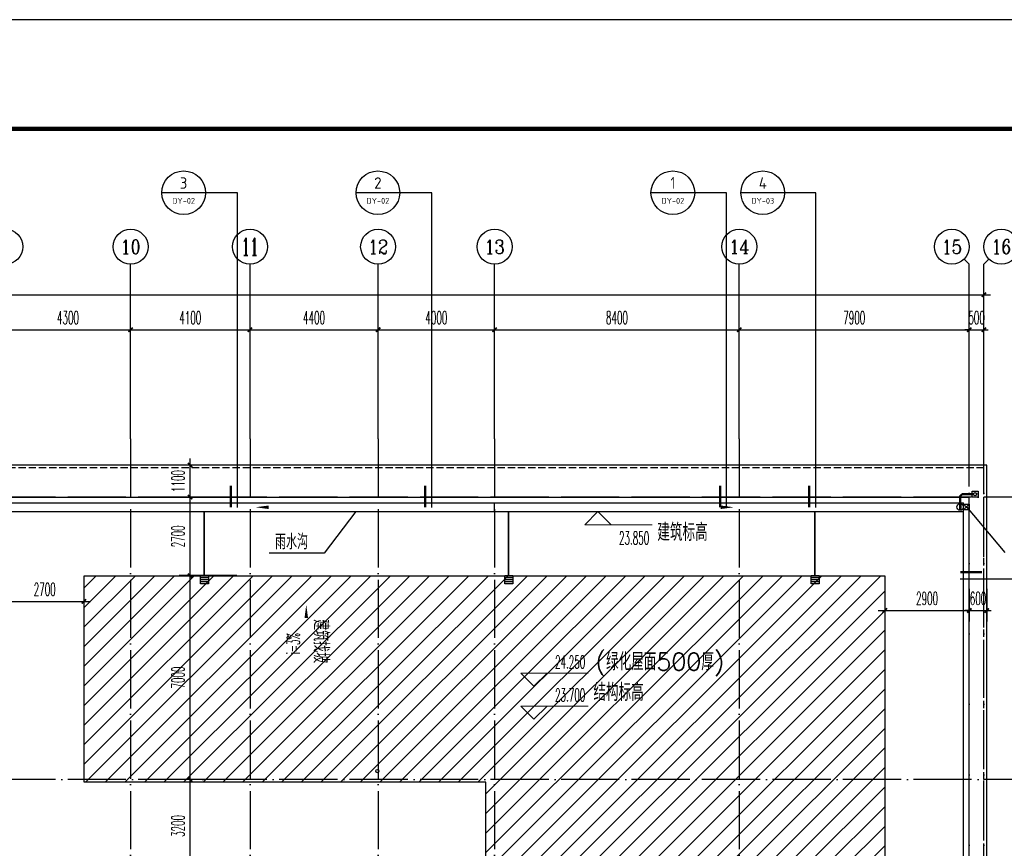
# Model space of a CAD drawing. Extents: x 1779708 to 7299578, y -1121471 to 88434.
# Tile 507 of 656: x 4870158 to 4903969, y -934910 to -906442. Entities that reach past the tile are written whole.
import ezdxf
from ezdxf.enums import TextEntityAlignment as Align

# ---------------------------------------------------------------- set-up
doc = ezdxf.new("R2010")
doc.units = 0
doc.header["$LTSCALE"] = 1000
doc.header["$MEASUREMENT"] = 0
doc.linetypes.add('DASH', pattern=[0.35, 0.25, -0.1])
doc.linetypes.add('DOTE', pattern=[2.42, 2, -0.2, 0.02, -0.2])
doc.layers.get('0').update_dxf_attribs({"linetype": 'CONTINUOUS'})
doc.layers.get('Defpoints').update_dxf_attribs({"linetype": 'CONTINUOUS'})
for name, color, linetype in [('11111111111111111111111111111', 50, 'DASH'), ('a-dims', 7, 'CONTINUOUS'), ('AXIS', 3, 'CONTINUOUS'), ('AXIS_TEXT', 7, 'CONTINUOUS'), ('DIM_IDEN', 3, 'CONTINUOUS'), ('DIM_SYMB', 3, 'CONTINUOUS'), ('DIM_污水', 3, 'CONTINUOUS'), ('DOTE', 1, 'DOTE'), ('EQUIP_地漏', 7, 'CONTINUOUS'), ('EQUIP_雨水斗', 7, 'CONTINUOUS'), ('P_PS_DIM', 1, 'CONTINUOUS'), ('PIPE-虹吸雨水', 4, 'CONTINUOUS'), ('PIPE-雨水', 4, 'CONTINUOUS'), ('PUB_DIM', 3, 'CONTINUOUS'), ('PUB_TEXT', 7, 'CONTINUOUS'), ('PUB_TITLE', 4, 'CONTINUOUS'), ('SPACE', 7, 'CONTINUOUS'), ('修改', 6, 'CONTINUOUS'), ('室外构件', 4, 'CONTINUOUS'), ('栏杆', 6, 'CONTINUOUS')]:
    doc.layers.add(name, color=color, linetype=linetype)
doc.layers.add('DIM_ELEV', color=3, linetype='CONTINUOUS', lineweight=13)
doc.styles.add('_TCH_AXIS', font='COMPLEX', dxfattribs={"bigfont": 'GBCBIG'})
doc.styles.add('_TCH_DIM', font='SIMPLEX.shx', dxfattribs={"width": 0.7, "bigfont": 'GBCBIG.shx'})
doc.styles.add('_TCH_DIM_T3', font='SIMPLEX.shx', dxfattribs={"width": 0.494118, "bigfont": 'GBCBIG.shx'})
doc.styles.add('_TCH_SPACE', font='SIMPLEX', dxfattribs={"height": 5, "bigfont": 'GBCBIG'})
doc.styles.add('COMPLEX', font='COMPLEX')
doc.styles.get("Standard").update_dxf_attribs({"font": 'GBENOR', "bigfont": 'GBCBIG'})
doc.dimstyles.new('_TCH_ARCH&&150', dxfattribs={"dimtxt": 446.25, "dimasz": 150, "dimexe": 375, "dimexo": 450, "dimgap": 189.375, "dimtad": 1, "dimdec": 0, "dimzin": 0, "dimdsep": 46, "dimtxsty": '_TCH_DIM_T3', "dimblk": 'ARCHTICK', "dimcen": 0.09, "dimdle": 225, "dimclrt": 7, "dimazin": 2, "dimtfac": 1, "dimtdec": 0, "dimtix": 1, "dimtmove": 2, "dimatfit": 3, "dimfxl": 250, "dimtolj": 1, "dimtzin": 0, "dimarcsym": 0})

# ---------------------------------------------------------------- blocks, each defined once
blk = doc.blocks.new('A$C36B43F05')
at = {"layer": 'PUB_TITLE'}
blk.add_lwpolyline([(0, 0), (126150, 0), (126150, 178350), (0, 178350)], close=True, dxfattribs=at)
at = {"layer": 'PUB_TITLE', "const_width": 150}
blk.add_lwpolyline([(1500, 1500), (124650, 1500), (124650, 174600), (1500, 174600)], close=True, dxfattribs=at)
blk = doc.blocks.new('_AXISO')
blk.add_circle((0, 0), 0.5)
at = {"layer": 'AXIS_TEXT', "style": 'COMPLEX', "width": 1.041667}
blk.add_attdef('A', text='', height=0.56, dxfattribs=at).set_placement((-0.25, -0.28), (0.25, -0.28), align=Align.FIT)
blk = doc.blocks.new('_ArchTick')
at = {"color": 0, "linetype": 'ByBlock', "const_width": 0.4}
blk.add_lwpolyline([(-0.5, -0.5), (0.5, 0.5)], dxfattribs=at)
blk = doc.blocks.new('*D6806')
at = {"layer": 'AXIS', "color": 0, "lineweight": -2, "transparency": 16777216}
for p, q in [((9200, 149650), (9200, 154525)), ((84800, 149650), (84800, 154525)), ((8975, 154150), (85025, 154150))]:
    blk.add_line(p, q, dxfattribs=at)
at = {"layer": 'Defpoints', "color": 0, "transparency": 16777216}
for p in [(84800, 154150), (9200, 149200), (84800, 149200)]:
    blk.add_point(p, dxfattribs=at)
at = {"layer": 'AXIS', "color": 0, "lineweight": -2, "transparency": 16777216, "xscale": 150, "yscale": 150, "zscale": 150, "rotation": 180}
blk.add_blockref('_ArchTick', (9200, 154150), dxfattribs=at)
at = {"layer": 'AXIS', "color": 0, "lineweight": -2, "transparency": 16777216, "xscale": 150, "yscale": 150, "zscale": 150}
blk.add_blockref('_ArchTick', (84800, 154150), dxfattribs=at)
at = {"layer": 'AXIS', "color": 7, "transparency": 16777216, "insert": (47000, 154563), "char_height": 446.2, "attachment_point": 5, "style": '_TCH_DIM_T3'}
blk.add_mtext('\\A1;75600', dxfattribs=at)
blk = doc.blocks.new('*D6815')
at = {"layer": 'AXIS', "color": 0, "lineweight": -2, "transparency": 16777216}
for p, q in [((51200, 149650), (51200, 153325)), ((55500, 149650), (55500, 153325)), ((50975, 152950), (55725, 152950))]:
    blk.add_line(p, q, dxfattribs=at)
at = {"layer": 'Defpoints', "color": 0, "transparency": 16777216}
for p in [(55500, 152950), (51200, 149200), (55500, 149200)]:
    blk.add_point(p, dxfattribs=at)
at = {"layer": 'AXIS', "color": 0, "lineweight": -2, "transparency": 16777216, "xscale": 150, "yscale": 150, "zscale": 150, "rotation": 180}
blk.add_blockref('_ArchTick', (51200, 152950), dxfattribs=at)
at = {"layer": 'AXIS', "color": 0, "lineweight": -2, "transparency": 16777216, "xscale": 150, "yscale": 150, "zscale": 150}
blk.add_blockref('_ArchTick', (55500, 152950), dxfattribs=at)
at = {"layer": 'AXIS', "color": 7, "transparency": 16777216, "insert": (53350, 153363), "char_height": 446.2, "attachment_point": 5, "style": '_TCH_DIM_T3'}
blk.add_mtext('\\A1;4300', dxfattribs=at)
blk = doc.blocks.new('*D6816')
at = {"layer": 'AXIS', "color": 0, "lineweight": -2, "transparency": 16777216}
for p, q in [((55500, 149650), (55500, 153325)), ((59600, 149650), (59600, 153325)), ((55275, 152950), (59825, 152950))]:
    blk.add_line(p, q, dxfattribs=at)
at = {"layer": 'Defpoints', "color": 0, "transparency": 16777216}
for p in [(59600, 152950), (55500, 149200), (59600, 149200)]:
    blk.add_point(p, dxfattribs=at)
at = {"layer": 'AXIS', "color": 0, "lineweight": -2, "transparency": 16777216, "xscale": 150, "yscale": 150, "zscale": 150, "rotation": 180}
blk.add_blockref('_ArchTick', (55500, 152950), dxfattribs=at)
at = {"layer": 'AXIS', "color": 0, "lineweight": -2, "transparency": 16777216, "xscale": 150, "yscale": 150, "zscale": 150}
blk.add_blockref('_ArchTick', (59600, 152950), dxfattribs=at)
at = {"layer": 'AXIS', "color": 7, "transparency": 16777216, "insert": (57550, 153363), "char_height": 446.2, "attachment_point": 5, "style": '_TCH_DIM_T3'}
blk.add_mtext('\\A1;4100', dxfattribs=at)
blk = doc.blocks.new('*D6817')
at = {"layer": 'AXIS', "color": 0, "lineweight": -2, "transparency": 16777216}
for p, q in [((59600, 149650), (59600, 153325)), ((64000, 149650), (64000, 153325)), ((59375, 152950), (64225, 152950))]:
    blk.add_line(p, q, dxfattribs=at)
at = {"layer": 'Defpoints', "color": 0, "transparency": 16777216}
for p in [(64000, 152950), (59600, 149200), (64000, 149200)]:
    blk.add_point(p, dxfattribs=at)
at = {"layer": 'AXIS', "color": 0, "lineweight": -2, "transparency": 16777216, "xscale": 150, "yscale": 150, "zscale": 150, "rotation": 180}
blk.add_blockref('_ArchTick', (59600, 152950), dxfattribs=at)
at = {"layer": 'AXIS', "color": 0, "lineweight": -2, "transparency": 16777216, "xscale": 150, "yscale": 150, "zscale": 150}
blk.add_blockref('_ArchTick', (64000, 152950), dxfattribs=at)
at = {"layer": 'AXIS', "color": 7, "transparency": 16777216, "insert": (61800, 153363), "char_height": 446.2, "attachment_point": 5, "style": '_TCH_DIM_T3'}
blk.add_mtext('\\A1;4400', dxfattribs=at)
blk = doc.blocks.new('*D6818')
at = {"layer": 'AXIS', "color": 0, "lineweight": -2, "transparency": 16777216}
for p, q in [((64000, 149650), (64000, 153325)), ((68000, 149650), (68000, 153325)), ((63775, 152950), (68225, 152950))]:
    blk.add_line(p, q, dxfattribs=at)
at = {"layer": 'Defpoints', "color": 0, "transparency": 16777216}
for p in [(68000, 152950), (64000, 149200), (68000, 149200)]:
    blk.add_point(p, dxfattribs=at)
at = {"layer": 'AXIS', "color": 0, "lineweight": -2, "transparency": 16777216, "xscale": 150, "yscale": 150, "zscale": 150, "rotation": 180}
blk.add_blockref('_ArchTick', (64000, 152950), dxfattribs=at)
at = {"layer": 'AXIS', "color": 0, "lineweight": -2, "transparency": 16777216, "xscale": 150, "yscale": 150, "zscale": 150}
blk.add_blockref('_ArchTick', (68000, 152950), dxfattribs=at)
at = {"layer": 'AXIS', "color": 7, "transparency": 16777216, "insert": (66000, 153363), "char_height": 446.2, "attachment_point": 5, "style": '_TCH_DIM_T3'}
blk.add_mtext('\\A1;4000', dxfattribs=at)
blk = doc.blocks.new('*D6819')
at = {"layer": 'AXIS', "color": 0, "lineweight": -2, "transparency": 16777216}
for p, q in [((68000, 149650), (68000, 153325)), ((76400, 149650), (76400, 153325)), ((67775, 152950), (76625, 152950))]:
    blk.add_line(p, q, dxfattribs=at)
at = {"layer": 'Defpoints', "color": 0, "transparency": 16777216}
for p in [(76400, 152950), (68000, 149200), (76400, 149200)]:
    blk.add_point(p, dxfattribs=at)
at = {"layer": 'AXIS', "color": 0, "lineweight": -2, "transparency": 16777216, "xscale": 150, "yscale": 150, "zscale": 150, "rotation": 180}
blk.add_blockref('_ArchTick', (68000, 152950), dxfattribs=at)
at = {"layer": 'AXIS', "color": 0, "lineweight": -2, "transparency": 16777216, "xscale": 150, "yscale": 150, "zscale": 150}
blk.add_blockref('_ArchTick', (76400, 152950), dxfattribs=at)
at = {"layer": 'AXIS', "color": 7, "transparency": 16777216, "insert": (72200, 153363), "char_height": 446.2, "attachment_point": 5, "style": '_TCH_DIM_T3'}
blk.add_mtext('\\A1;8400', dxfattribs=at)
blk = doc.blocks.new('*D6820')
at = {"layer": 'AXIS', "color": 0, "lineweight": -2, "transparency": 16777216}
for p, q in [((76400, 149650), (76400, 153325)), ((84300, 149650), (84300, 153325)), ((76175, 152950), (84525, 152950))]:
    blk.add_line(p, q, dxfattribs=at)
at = {"layer": 'Defpoints', "color": 0, "transparency": 16777216}
for p in [(84300, 152950), (76400, 149200), (84300, 149200)]:
    blk.add_point(p, dxfattribs=at)
at = {"layer": 'AXIS', "color": 0, "lineweight": -2, "transparency": 16777216, "xscale": 150, "yscale": 150, "zscale": 150, "rotation": 180}
blk.add_blockref('_ArchTick', (76400, 152950), dxfattribs=at)
at = {"layer": 'AXIS', "color": 0, "lineweight": -2, "transparency": 16777216, "xscale": 150, "yscale": 150, "zscale": 150}
blk.add_blockref('_ArchTick', (84300, 152950), dxfattribs=at)
at = {"layer": 'AXIS', "color": 7, "transparency": 16777216, "insert": (80350, 153363), "char_height": 446.2, "attachment_point": 5, "style": '_TCH_DIM_T3'}
blk.add_mtext('\\A1;7900', dxfattribs=at)
blk = doc.blocks.new('*D6821')
at = {"layer": 'AXIS', "color": 0, "lineweight": -2, "transparency": 16777216}
for p, q in [((84300, 149650), (84300, 153325)), ((84800, 149650), (84800, 153325)), ((84300, 152950), (84150, 152950)), ((84300, 152950), (84800, 152950)), ((84800, 152950), (84950, 152950))]:
    blk.add_line(p, q, dxfattribs=at)
at = {"layer": 'Defpoints', "color": 0, "transparency": 16777216}
for p in [(84800, 152950), (84300, 149200), (84800, 149200)]:
    blk.add_point(p, dxfattribs=at)
at = {"layer": 'AXIS', "color": 0, "lineweight": -2, "transparency": 16777216, "xscale": 150, "yscale": 150, "zscale": 150}
blk.add_blockref('_ArchTick', (84300, 152950), dxfattribs=at)
at = {"layer": 'AXIS', "color": 0, "lineweight": -2, "transparency": 16777216, "xscale": 150, "yscale": 150, "zscale": 150, "rotation": 180}
blk.add_blockref('_ArchTick', (84800, 152950), dxfattribs=at)
at = {"layer": 'AXIS', "color": 7, "transparency": 16777216, "insert": (84550, 153363), "char_height": 446.2, "attachment_point": 5, "style": '_TCH_DIM_T3'}
blk.add_mtext('\\A1;500', dxfattribs=at)
blk = doc.blocks.new('a1')
at = {"layer": '11111111111111111111111111111'}
for p, q in [((59122, 49136), (59122, 48936)), ((59322, 49136), (59122, 49136)), ((59322, 48936), (59322, 49136)), ((59122, 48936), (59322, 48936))]:
    blk.add_line(p, q, dxfattribs=at)
blk = doc.blocks.new('$TwtSys$00000137')
at = {"color": 7}
for p, q in [((-46.875, -93.75), (-46.875, 93.75)), ((0, -93.75), (0, 93.75)), ((46.875, -93.75), (46.875, 93.75))]:
    blk.add_line(p, q, dxfattribs=at)
blk.add_lwpolyline([(-93.75, -93.75), (93.75, -93.75), (93.75, 93.75), (-93.75, 93.75)], close=True, dxfattribs=at)
blk = doc.blocks.new('$TwtSys$00000139')
at = {"color": 7}
for p, q in [((-19, 92, 0), (-19, -92, 0)), ((19, 92, 0), (19, -92, 0))]:
    blk.add_line(p, q, dxfattribs=at)
blk.add_circle((0, 0, 0), 93.8)
blk = doc.blocks.new('*D5873')
at = {"layer": 'Defpoints', "color": 0, "transparency": 16777216}
for p in [(4876008, -932543), (4878067, -932543), (4878067, -935743)]:
    blk.add_point(p, dxfattribs=at)
at = {"layer": 'PUB_DIM', "color": 0, "lineweight": -2, "transparency": 16777216}
for p, q in [((4876008, -935968), (4876008, -932318)), ((4877617, -932543), (4875633, -932543)), ((4877617, -935743), (4875633, -935743))]:
    blk.add_line(p, q, dxfattribs=at)
at = {"layer": 'PUB_DIM', "color": 0, "lineweight": -2, "transparency": 16777216, "xscale": 150, "yscale": 150, "zscale": 150}
for p, rotation in [((4876008, -932543), 90), ((4876008, -935743), 270)]:
    blk.add_blockref('_ArchTick', p, dxfattribs=dict(at, rotation=rotation))
at = {"layer": 'PUB_DIM', "color": 7, "transparency": 16777216, "insert": (4875596, -934143), "char_height": 446.2, "attachment_point": 5, "rotation": 90, "style": '_TCH_DIM_T3'}
blk.add_mtext('\\A1;3200', dxfattribs=at)
blk = doc.blocks.new('*D5874')
at = {"layer": 'Defpoints', "color": 0, "transparency": 16777216}
for p in [(4876008, -925543), (4878067, -925543), (4878067, -932543)]:
    blk.add_point(p, dxfattribs=at)
at = {"layer": 'PUB_DIM', "color": 0, "lineweight": -2, "transparency": 16777216}
for p, q in [((4876008, -932768), (4876008, -925318)), ((4877617, -925543), (4875633, -925543)), ((4877617, -932543), (4875633, -932543))]:
    blk.add_line(p, q, dxfattribs=at)
at = {"layer": 'PUB_DIM', "color": 0, "lineweight": -2, "transparency": 16777216, "xscale": 150, "yscale": 150, "zscale": 150}
for p, rotation in [((4876008, -925543), 90), ((4876008, -932543), 270)]:
    blk.add_blockref('_ArchTick', p, dxfattribs=dict(at, rotation=rotation))
at = {"layer": 'PUB_DIM', "color": 7, "transparency": 16777216, "insert": (4875596, -929043), "char_height": 446.2, "attachment_point": 5, "rotation": 90, "style": '_TCH_DIM_T3'}
blk.add_mtext('\\A1;7000', dxfattribs=at)
blk = doc.blocks.new('*D5875')
at = {"layer": 'Defpoints', "color": 0, "transparency": 16777216}
for p in [(4876008, -922843), (4878067, -922843), (4878067, -925543)]:
    blk.add_point(p, dxfattribs=at)
at = {"layer": 'PUB_DIM', "color": 0, "lineweight": -2, "transparency": 16777216}
for p, q in [((4876008, -925768), (4876008, -922618)), ((4877617, -922843), (4875633, -922843)), ((4877617, -925543), (4875633, -925543))]:
    blk.add_line(p, q, dxfattribs=at)
at = {"layer": 'PUB_DIM', "color": 0, "lineweight": -2, "transparency": 16777216, "xscale": 150, "yscale": 150, "zscale": 150}
for p, rotation in [((4876008, -922843), 90), ((4876008, -925543), 270)]:
    blk.add_blockref('_ArchTick', p, dxfattribs=dict(at, rotation=rotation))
at = {"layer": 'PUB_DIM', "color": 7, "transparency": 16777216, "insert": (4875596, -924193), "char_height": 446.2, "attachment_point": 5, "rotation": 90, "style": '_TCH_DIM_T3'}
blk.add_mtext('\\A1;2700', dxfattribs=at)
blk = doc.blocks.new('*D5876')
at = {"layer": 'Defpoints', "color": 0, "transparency": 16777216}
for p in [(4876008, -921743), (4878067, -921743), (4878067, -922843)]:
    blk.add_point(p, dxfattribs=at)
at = {"layer": 'PUB_DIM', "color": 0, "lineweight": -2, "transparency": 16777216}
for p, q in [((4876008, -923068), (4876008, -921518)), ((4877617, -921743), (4875633, -921743)), ((4877617, -922843), (4875633, -922843))]:
    blk.add_line(p, q, dxfattribs=at)
at = {"layer": 'PUB_DIM', "color": 0, "lineweight": -2, "transparency": 16777216, "xscale": 150, "yscale": 150, "zscale": 150}
for p, rotation in [((4876008, -921743), 90), ((4876008, -922843), 270)]:
    blk.add_blockref('_ArchTick', p, dxfattribs=dict(at, rotation=rotation))
at = {"layer": 'PUB_DIM', "color": 7, "transparency": 16777216, "insert": (4875596, -922293), "char_height": 446.2, "attachment_point": 5, "rotation": 90, "style": '_TCH_DIM_T3'}
blk.add_mtext('\\A1;1100', dxfattribs=at)
blk = doc.blocks.new('*D5877')
at = {"layer": 'Defpoints', "color": 0, "transparency": 16777216}
for p in [(4872367, -926427), (4869667, -927893), (4872367, -927893)]:
    blk.add_point(p, dxfattribs=at)
at = {"layer": 'PUB_DIM', "color": 0, "lineweight": -2, "transparency": 16777216}
for p, q in [((4869667, -927443), (4869667, -926052)), ((4872367, -927443), (4872367, -926052)), ((4869442, -926427), (4872592, -926427))]:
    blk.add_line(p, q, dxfattribs=at)
at = {"layer": 'PUB_DIM', "color": 0, "lineweight": -2, "transparency": 16777216, "xscale": 150, "yscale": 150, "zscale": 150, "rotation": 180}
blk.add_blockref('_ArchTick', (4869667, -926427), dxfattribs=at)
at = {"layer": 'PUB_DIM', "color": 0, "lineweight": -2, "transparency": 16777216, "xscale": 150, "yscale": 150, "zscale": 150}
blk.add_blockref('_ArchTick', (4872367, -926427), dxfattribs=at)
at = {"layer": 'PUB_DIM', "color": 7, "transparency": 16777216, "insert": (4871017, -926015), "char_height": 446.2, "attachment_point": 5, "style": '_TCH_DIM_T3'}
blk.add_mtext('\\A1;2700', dxfattribs=at)
blk = doc.blocks.new('*D5883')
at = {"layer": 'Defpoints', "color": 0, "transparency": 16777216}
for p in [(4902767, -925543), (4903367, -925543), (4903367, -926740)]:
    blk.add_point(p, dxfattribs=at)
at = {"layer": 'PUB_DIM', "color": 0, "lineweight": -2, "transparency": 16777216}
for p, q in [((4902767, -925993), (4902767, -927115)), ((4903367, -925993), (4903367, -927115)), ((4902767, -926740), (4902617, -926740)), ((4902767, -926740), (4903367, -926740)), ((4903367, -926740), (4903517, -926740))]:
    blk.add_line(p, q, dxfattribs=at)
at = {"layer": 'PUB_DIM', "color": 0, "lineweight": -2, "transparency": 16777216, "xscale": 150, "yscale": 150, "zscale": 150}
blk.add_blockref('_ArchTick', (4902767, -926740), dxfattribs=at)
at = {"layer": 'PUB_DIM', "color": 0, "lineweight": -2, "transparency": 16777216, "xscale": 150, "yscale": 150, "zscale": 150, "rotation": 180}
blk.add_blockref('_ArchTick', (4903367, -926740), dxfattribs=at)
at = {"layer": 'PUB_DIM', "color": 7, "transparency": 16777216, "insert": (4903067, -926327), "char_height": 446.2, "attachment_point": 5, "style": '_TCH_DIM_T3'}
blk.add_mtext('\\A1;600', dxfattribs=at)
blk = doc.blocks.new('*D5884')
at = {"layer": 'Defpoints', "color": 0, "transparency": 16777216}
for p in [(4899867, -925543), (4902767, -925543), (4902767, -926740)]:
    blk.add_point(p, dxfattribs=at)
at = {"layer": 'PUB_DIM', "color": 0, "lineweight": -2, "transparency": 16777216}
for p, q in [((4899867, -925993), (4899867, -927115)), ((4902767, -925993), (4902767, -927115)), ((4899642, -926740), (4902992, -926740))]:
    blk.add_line(p, q, dxfattribs=at)
at = {"layer": 'PUB_DIM', "color": 0, "lineweight": -2, "transparency": 16777216, "xscale": 150, "yscale": 150, "zscale": 150, "rotation": 180}
blk.add_blockref('_ArchTick', (4899867, -926740), dxfattribs=at)
at = {"layer": 'PUB_DIM', "color": 0, "lineweight": -2, "transparency": 16777216, "xscale": 150, "yscale": 150, "zscale": 150}
blk.add_blockref('_ArchTick', (4902767, -926740), dxfattribs=at)
at = {"layer": 'PUB_DIM', "color": 7, "transparency": 16777216, "insert": (4901317, -926327), "char_height": 446.2, "attachment_point": 5, "style": '_TCH_DIM_T3'}
blk.add_mtext('\\A1;2900', dxfattribs=at)
blk = doc.blocks.new('A$C159220C3')
at = {"layer": 'AXIS'}
for p, q in [((55500, 149200), (55500, 155200)), ((59600, 149200), (59600, 155200)), ((64000, 149200), (64000, 155200)), ((68000, 149200), (68000, 155200)), ((76400, 149200), (76400, 155200)), ((84124.3, 155375.7), (84300, 155200)), ((84300, 149200), (84300, 155200)), ((84975.7, 155375.7), (84800, 155200)), ((84800, 149200), (84800, 155200))]:
    blk.add_line(p, q, dxfattribs=at)
at = {"layer": 'DOTE'}
for p, q in [((55500, 149200), (55500, 7200)), ((59600, 149200), (59600, 7200)), ((64000, 149200), (64000, 7200)), ((68000, 149200), (68000, 7200)), ((76400, 149200), (76400, 7200)), ((84300, 7200), (84300, 149200)), ((84800, 7200), (84800, 149200)), ((86800, 147200), (7200, 147200)), ((86800, 137500), (7200, 137500))]:
    blk.add_line(p, q, dxfattribs=at)
at = {"layer": 'AXIS'}
ref = blk.add_blockref('_AXISO', (51200, 155800), dxfattribs=dict(at, xscale=1200, yscale=1200, zscale=1200))
ref.add_attrib('A', '9', dxfattribs={"layer": 'AXIS_TEXT', "height": 714.2, "style": '_TCH_AXIS', "width": 0.928571}).set_placement((50978.9, 155442.9), (51421.1, 155442.9), align=Align.FIT)
ref = blk.add_blockref('_AXISO', (55500, 155800), dxfattribs=dict(at, xscale=1200, yscale=1200, zscale=1200))
ref.add_attrib('A', '10', dxfattribs={"layer": 'AXIS_TEXT', "height": 481.71, "style": '_TCH_AXIS', "width": 1.034483}).set_placement((55155.9, 155559.1), (55844.1, 155559.1), align=Align.FIT)
ref = blk.add_blockref('_AXISO', (59600, 155800), dxfattribs=dict(at, xscale=1200, yscale=1200, zscale=1200))
ref.add_attrib('A', '11', dxfattribs={"layer": 'AXIS_TEXT', "height": 593.97, "style": '_TCH_AXIS', "width": 0.875}).set_placement((59303, 155503), (59897, 155503), align=Align.FIT)
ref = blk.add_blockref('_AXISO', (64000, 155800), dxfattribs=dict(at, xscale=1200, yscale=1200, zscale=1200))
ref.add_attrib('A', '12', dxfattribs={"layer": 'AXIS_TEXT', "height": 481.71, "style": '_TCH_AXIS', "width": 1.034483}).set_placement((63655.9, 155559.1), (64344.1, 155559.1), align=Align.FIT)
ref = blk.add_blockref('_AXISO', (68000, 155800), dxfattribs=dict(at, xscale=1200, yscale=1200, zscale=1200))
ref.add_attrib('A', '13', dxfattribs={"layer": 'AXIS_TEXT', "height": 481.71, "style": '_TCH_AXIS', "width": 1.034483}).set_placement((67655.9, 155559.1), (68344.1, 155559.1), align=Align.FIT)
ref = blk.add_blockref('_AXISO', (76400, 155800), dxfattribs=dict(at, xscale=1200, yscale=1200, zscale=1200))
ref.add_attrib('A', '14', dxfattribs={"layer": 'AXIS_TEXT', "height": 471.11, "style": '_TCH_AXIS'}).set_placement((76052.3, 155564.4), (76747.7, 155564.4), align=Align.FIT)
ref = blk.add_blockref('_AXISO', (83700, 155800), dxfattribs=dict(at, xscale=1200, yscale=1200, zscale=1200))
ref.add_attrib('A', '15', dxfattribs={"layer": 'AXIS_TEXT', "height": 481.71, "style": '_TCH_AXIS', "width": 1.034483}).set_placement((83355.9, 155559.1), (84044.1, 155559.1), align=Align.FIT)
ref = blk.add_blockref('_AXISO', (85400, 155800), dxfattribs=dict(at, xscale=1200, yscale=1200, zscale=1200))
ref.add_attrib('A', '16', dxfattribs={"layer": 'AXIS_TEXT', "height": 492.67, "style": '_TCH_AXIS'}).set_placement((85059.8, 155553.7), (85740.2, 155553.7), align=Align.FIT)
for p1, p2, distance, picture, middle in [((9200, 149200), (84800, 149200), 4950, '*D6806', (47000, 154562.5)), ((51200, 149200), (55500, 149200), 3750, '*D6815', (53350, 153362.5)), ((55500, 149200), (59600, 149200), 3750, '*D6816', (57550, 153362.5)), ((59600, 149200), (64000, 149200), 3750, '*D6817', (61800, 153362.5)), ((64000, 149200), (68000, 149200), 3750, '*D6818', (66000, 153362.5)), ((68000, 149200), (76400, 149200), 3750, '*D6819', (72200, 153362.5)), ((76400, 149200), (84300, 149200), 3750, '*D6820', (80350, 153362.5)), ((84300, 149200), (84800, 149200), 3750, '*D6821', (84550, 153362.5))]:
    dim = blk.add_aligned_dim(p1=p1, p2=p2, distance=distance, dimstyle='_TCH_ARCH&&150', dxfattribs=at)
    dim.commit()
    dim.dimension.update_dxf_attribs({"geometry": picture, "text_midpoint": middle})

msp = doc.modelspace()

# ---------------------------------------------------------------- hatches: boundary and pattern name
at = {"layer": 'PIPE-虹吸雨水'}
msp.add_hatch(color=256, dxfattribs=at).paths.add_polyline_path([(4902452.8, -922814), (4902415.3, -922814), (4902415.3, -922798.5)])
at = {"layer": 'PIPE-雨水'}
msp.add_hatch(color=256, dxfattribs=at).paths.add_polyline_path([(4902452.8, -922814), (4902426.3, -922787.5), (4902415.3, -922798.5)])
at = {"layer": '室外构件'}
h = msp.add_hatch(dxfattribs=at)
h.set_pattern_fill('ANSI31', color=256, scale=300, style=0)
h.set_pattern_definition([(45, (0, 0), (-336.759605, 336.759605), [])])
h.paths.add_polyline_path([(4899867.1, -935643.3), (4891667.1, -935643.3), (4886167.1, -935643.3), (4886167.1, -932643.3), (4872367.1, -932643.3), (4872367.1, -925543.3), (4899867.1, -925543.3)])

# ---------------------------------------------------------------- linework, layer by layer
at = {"layer": 'DIM_ELEV'}
for p, q in [((4890013.4, -923343.3), (4889563.4, -923793.3)), ((4890013.4, -923343.3), (4890463.4, -923793.3)), ((4889563.4, -923793.3), (4891874.9, -923793.3)), ((4887817.3, -929343.3), (4887367.3, -928893.3)), ((4887367.3, -928893.3), (4889678.8, -928893.3)), ((4887817.3, -929343.3), (4888267.3, -928893.3)), ((4887817.3, -930477.7), (4887367.3, -930027.7)), ((4887367.3, -930027.7), (4889678.8, -930027.7)), ((4887817.3, -930477.7), (4888267.3, -930027.7))]:
    msp.add_line(p, q, dxfattribs=at)
at = {"layer": 'DIM_IDEN'}
for p, q in [((4876536.9, -912388.6), (4875036.9, -912388.6)), ((4877634.5, -912388.6), (4876536.9, -912388.6)), ((4877634.5, -923198.5), (4877634.5, -912388.6)), ((4883208.4, -912388.6), (4881708.4, -912388.6)), ((4884306, -912388.6), (4883208.4, -912388.6)), ((4884306, -923198.5), (4884306, -912388.6)), ((4893336.9, -912388.6), (4891836.9, -912388.6)), ((4894434.5, -912388.6), (4893336.9, -912388.6)), ((4894434.5, -923198.5), (4894434.5, -912388.6)), ((4896425.2, -912388.6), (4894925.2, -912388.6)), ((4897492.4, -912388.6), (4896425.2, -912388.6)), ((4897492.4, -923198.5), (4897492.4, -912388.6)), ((4902456.4, -925649.7), (4910769, -925649.7))]:
    msp.add_line(p, q, dxfattribs=at)
at = {"layer": 'DIM_IDEN', "const_width": 75}
for points in [[(4877409.5, -923198.5), (4877409.5, -922448.5)], [(4884081, -923198.5), (4884081, -922448.5)], [(4894209.5, -923198.5), (4894209.5, -922448.5)], [(4897267.4, -923198.5), (4897267.4, -922448.5)], [(4902456.4, -925424.7), (4903206.4, -925424.7)]]:
    msp.add_lwpolyline(points, dxfattribs=at)
at = {"layer": 'DIM_IDEN'}
for centre in [(4875786.9, -912388.6), (4882458.4, -912388.6), (4892586.9, -912388.6), (4895675.2, -912388.6)]:
    msp.add_circle(centre, 750, dxfattribs=at)
at = {"layer": 'DIM_SYMB'}
for points in [[(4880339, -923193.3, 0, 0, 0), (4878254, -923193.3, 0, 120, 0), (4878704, -923193.3, 0, 0, 0)], [(4892595.2, -923193.3, 0, 0, 0), (4894680.2, -923193.3, 0, 120, 0), (4894230.2, -923193.3, 0, 0, 0)], [(4879999.6, -928627.9, 0, 0, 0), (4879999.6, -926543, 0, 120, 0), (4879999.6, -926993, 0, 0, 0)]]:
    msp.add_lwpolyline(points, format="xyseb", dxfattribs=at)
msp.add_lwpolyline([(4881701.8, -923343.3), (4880616.3, -924775), (4878728, -924775)], dxfattribs=at)
at = {"layer": 'DIM_污水', "color": 3}
msp.add_circle((4902967.1, -922743.3), 55, dxfattribs=at)
at = {"layer": 'DIM_污水', "color": 1}
msp.add_circle((4882441.2, -932256.8), 55, dxfattribs=at)
at = {"layer": 'PIPE-虹吸雨水', "const_width": 75}
msp.add_lwpolyline([(4902452.8, -923071.4), (4902452.8, -922814)], dxfattribs=at)
at = {"layer": 'PIPE-雨水'}
for points, const_width in [([(4902523.5, -922743.3), (4902452.8, -922814)], 75), ([(4902523.5, -922743.3), (4902517.2, -922743.3)], 75), ([(4902912.1, -922743.3), (4902523.5, -922743.3)], 75), ([(4876494.3, -923343.3), (4876494.3, -925543.3)], 50), ([(4886945.5, -923343.3), (4886945.5, -925543.3)], 50), ([(4897463.9, -923343.3), (4897463.9, -925543.3)], 50)]:
    msp.add_lwpolyline(points, dxfattribs=dict(at, const_width=const_width))
at = {"layer": 'PUB_TEXT', "color": 1}
msp.add_line((4902667.1, -923178.5), (4903982.3, -924747), dxfattribs=at)
msp.add_lwpolyline([(4902567.1, -923083.9), (4902767.1, -923083.9), (4902767.1, -923283.9), (4902567.1, -923283.9)], close=True, dxfattribs=at)
for points in [[(4902567.1, -923083.9), (4902767.1, -923283.9)], [(4902567.1, -923283.9), (4902767.1, -923083.9)]]:
    msp.add_lwpolyline(points, dxfattribs=at)
at = {"layer": '室外构件'}
for p, q in [((4869867.1, -923343.3), (4902567.1, -923343.3)), ((4886467.1, -923343.3), (4886467.1, -923043.3))]:
    msp.add_line(p, q, dxfattribs=at)
msp.add_lwpolyline([(4899867.1, -935643.3), (4891667.1, -935643.3), (4886167.1, -935643.3), (4886167.1, -932643.3), (4872367.1, -932643.3), (4872367.1, -925543.3), (4899867.1, -925543.3)], close=True, dxfattribs=at)
at = {"layer": '栏杆'}
for p, q in [((4869667.1, -922843.3), (4902767.1, -922843.3)), ((4902767.1, -947843.3), (4902767.1, -922843.3)), ((4869867.1, -923043.3), (4902567.1, -923043.3)), ((4902567.1, -947643.3), (4902567.1, -923043.3))]:
    msp.add_line(p, q, dxfattribs=at)
msp.add_lwpolyline([(4894867.1, -948743.3), (4894867.1, -948743.3), (4903367.1, -948743.3), (4903367.1, -921743.3), (4826967.1, -921743.3), (4826967.1, -935643.3), (4826967.1, -936743.3), (4835967.1, -936743.3), (4835967.1, -947943.3), (4827567.1, -947943.3), (4827567.1, -974943.3), (4903967.1, -974943.3), (4903967.1, -961043.3), (4903967.1, -959943.3), (4894867.1, -959943.3), (4894867.1, -959943.3)], dxfattribs=at)
at = {"layer": '栏杆', "linetype": 'DASH'}
msp.add_lwpolyline([(4836067.1, -948043.3), (4827667.1, -948043.3), (4827667.1, -974843.3), (4903867.1, -974843.3), (4903867.1, -961043.3), (4903867.1, -960043.3), (4894867.1, -960043.3), (4894867.1, -948643.3), (4903267.1, -948643.3), (4903267.1, -921843.3), (4827067.1, -921843.3), (4827067.1, -935643.3), (4827067.1, -936643.3), (4836067.1, -936643.3), (4836067.1, -948043.3)], dxfattribs=at)

# ---------------------------------------------------------------- block references
at = {"layer": 'EQUIP_地漏', "xscale": -1.5, "yscale": 1.5, "zscale": 1.5, "rotation": 90}
for p in [(4876504.5, -925683.9), (4886955.7, -925683.9), (4897474.1, -925683.9)]:
    msp.add_blockref('$TwtSys$00000137', p, dxfattribs=at)
at = {"layer": 'EQUIP_雨水斗', "xscale": 1.200000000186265, "yscale": 1.200000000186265, "zscale": 1.200000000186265}
msp.add_blockref('$TwtSys$00000139', (4902452.8, -923183.9), dxfattribs=at)
at = {"layer": 'P_PS_DIM', "color": 3, "xscale": -1}
msp.add_blockref('a1', (4962189.1, -971778.9), dxfattribs=at)
at = {"layer": '修改'}
for name, p in [('A$C36B43F05', (4804834.8, -1084792.1)), ('A$C159220C3', (4818467.1, -1070043.3))]:
    msp.add_blockref(name, p, dxfattribs=at)

# ---------------------------------------------------------------- texts
at = {"layer": 'a-dims'}
msp.add_text('雨水沟', height=525, dxfattribs=at).set_placement((4878927.2, -924639.6))
msp.add_text('建筑找坡', height=525, rotation=270, dxfattribs=at).set_placement((4880243.8, -927037.1))
at = {"layer": 'a-dims', "style": '_TCH_DIM', "width": 0.494118}
msp.add_text('i=3%', height=446.25, rotation=90, dxfattribs=at).set_placement((4879775.7, -928249.2))
at = {"layer": 'PUB_TEXT', "color": 7}
for s, height, width, p, p2 in [('3', 392.8, 0.978638, (4875661, -912250), (4875912.7, -912250)), ('2', 391.9, 0.995924, (4882329.1, -912249.8), (4882587.6, -912249.8)), ('1', 403.5, 0.995924, (4892512.8, -912251.5), (4892660.9, -912251.5)), ('DY-02', 201.87, 1.026321, (4875395.5, -912765.6), (4876178.3, -912765.6)), ('DY-02', 201.87, 1.026321, (4882067, -912765.6), (4882849.8, -912765.6)), ('DY-02', 201.87, 1.026321, (4892195.5, -912765.6), (4892978.3, -912765.6)), ('DY-03', 201.97, 1.022865, (4895283.9, -912765.7), (4896066.5, -912765.7))]:
    msp.add_text(s, height=height, dxfattribs=dict(at, width=width)).set_placement(p, p2, align=Align.FIT)
msp.add_text('4', height=390.3, dxfattribs=at).set_placement((4895540.2, -912249.6), (4895810.2, -912249.6), align=Align.FIT)
at = {"layer": 'PUB_TEXT', "color": 7, "style": '_TCH_DIM', "width": 0.494118}
for s, p in [('23.850', (4890737.9, -924475.8)), ('24.250', (4888541.8, -928735.8)), ('23.700', (4888541.8, -929870.2))]:
    msp.add_text(s, height=446.25, dxfattribs=at).set_placement(p)
at = {"layer": 'SPACE', "style": '_TCH_SPACE'}
for s, p in [('建筑标高', (4892055.2, -924351.2)), ('(绿化屋面500厚)', (4889933.7, -928796.6)), ('结构标高', (4889859.1, -929848.8))]:
    msp.add_text(s, height=600, dxfattribs=at).set_placement(p)

# ---------------------------------------------------------------- dimensions: what is measured, and where the dimension line sits
at = {"layer": 'PUB_DIM'}
for p1, p2, distance, picture, middle in [((4878067.1, -922843.3), (4878067.1, -921743.3), 2058.7, '*D5876', (4875595.9, -922293.3)), ((4878067.1, -925543.3), (4878067.1, -922843.3), 2058.7, '*D5875', (4875595.9, -924193.3)), ((4878067.1, -932543.3), (4878067.1, -925543.3), 2058.7, '*D5874', (4875595.9, -929043.3)), ((4869667.1, -927893.3), (4872367.1, -927893.3), 1466, '*D5877', (4871017.1, -926014.8)), ((4899867.1, -925543.3), (4902767.1, -925543.3), -1196.4, '*D5884', (4901317.1, -926327.3)), ((4902767.1, -925543.3), (4903367.1, -925543.3), -1196.4, '*D5883', (4903067.1, -926327.3)), ((4878067.1, -935743.3), (4878067.1, -932543.3), 2058.7, '*D5873', (4875595.9, -934143.3))]:
    dim = msp.add_aligned_dim(p1=p1, p2=p2, distance=distance, dimstyle='_TCH_ARCH&&150', dxfattribs=at)
    dim.commit()
    dim.dimension.update_dxf_attribs({"geometry": picture, "text_midpoint": middle})

doc.saveas('drawing.dxf')
